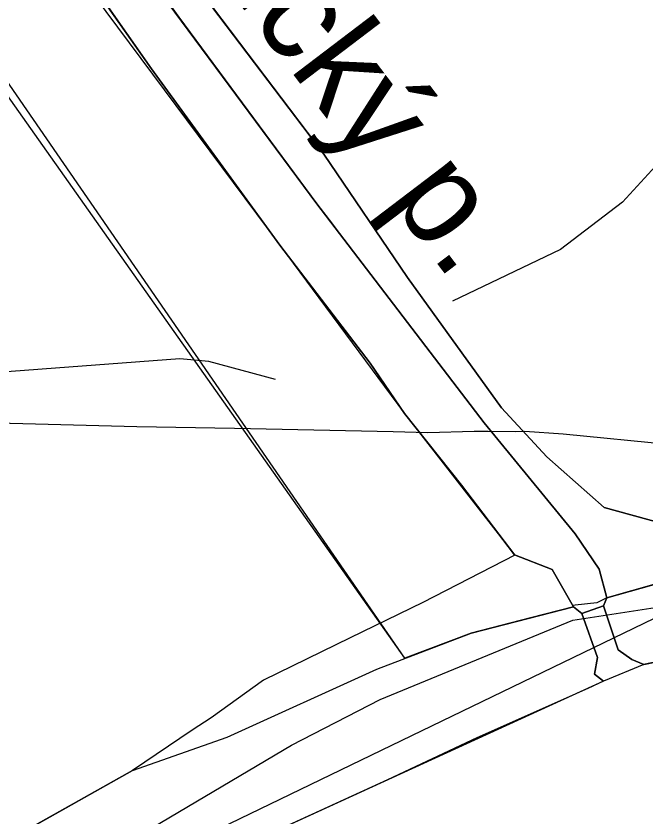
# Model space of a CAD drawing. Extents: x -662620 to -656370, y -1067090 to -1062990.
# Drawn here: x -657465.8 to -657366.9, y -1064955.3 to -1064829.7 of the extents above; entities that cross this region are included whole.
import ezdxf

# ---------------------------------------------------------------- set-up
doc = ezdxf.new("R2010")
doc.units = 0
for name, color, linetype in [('HRANICE_KATASTRÁLNÍHO_ÚZEMÍ', 7, 'Continuous'), ('LOKÁLNÍ_BIOKORIDOR_-_NAVRŽENÝ', 7, 'Continuous'), ('OBVOD_PÚ', 7, 'Continuous'), ('ORNÁ_PŮDA_-_STÁVAJÍCÍ', 7, 'Continuous'), ('OSTATNÍ_PLOCHA_-_STÁVAJÍCÍ', 7, 'Continuous'), ('POPIS_-_VODNÍ_TOK', 7, 'Continuous'), ('SDELOVACÍ_VEDENÍ_-_PODZEMNÍ', 7, 'Continuous'), ('SILNICE_II__TŘÍDY_A_III__TŘÍDY', 7, 'Continuous'), ('TRVALÝ_TRÁVNÍ_POROST_-_NAVRŽENÝ', 7, 'Continuous'), ('VODNÍ_PLOCHA_-_STÁVAJÍCÍ', 7, 'Continuous'), ('VRSTEVNICE_ZÁKLADNÍ', 7, 'Continuous')]:
    doc.layers.add(name, color=color, linetype=linetype)

msp = doc.modelspace()

# ---------------------------------------------------------------- linework, layer by layer
at = {"layer": 'HRANICE_KATASTRÁLNÍHO_ÚZEMÍ'}
msp.add_lwpolyline([(-657656.92, -1064976.75), (-657589.9, -1064990.39), (-657572.57, -1064994.13), (-657537.45, -1065000), (-657522.96, -1064996.3), (-657520.18, -1064995.23), (-657513.93, -1064992.97), (-657499.28, -1064987.24), (-657492.59, -1064984.03), (-657475.58, -1064975.12), (-657470.56, -1064972.39), (-657464.77, -1064969.19), (-657422.58, -1064944.17), (-657408.63, -1064936.99), (-657378.41, -1064924.55), (-657358, -1064921.37), (-657311.03, -1064916.41), (-657290.29, -1064912.68), (-657280.95, -1064906.79), (-657249.28, -1064895.99), (-657151.46, -1064877.38)], dxfattribs=at)
at = {"layer": 'LOKÁLNÍ_BIOKORIDOR_-_NAVRŽENÝ'}
msp.add_lwpolyline([(-657468.54, -1064791.98), (-657453.54, -1064811.84), (-657441.61, -1064827.99), (-657440.22, -1064829.87), (-657418.6, -1064859.14), (-657416.14, -1064862.36), (-657414.65, -1064864.32), (-657393.83, -1064891.62), (-657392.35, -1064893.56), (-657388.73, -1064897.98), (-657378.07, -1064910.98), (-657374.31, -1064916.54), (-657373.06, -1064921.01), (-657374.64, -1064921.8), (-657378.05, -1064922.17), (-657378.44, -1064922.21), (-657378.32, -1064922.43), (-657385.07, -1064924.17), (-657394.38, -1064926.56), (-657404.75, -1064930.52), (-657479, -1064822.79)], dxfattribs=at)
at = {"layer": 'OBVOD_PÚ'}
for points in [[(-657367.3, -1064931.48), (-657311.16, -1064919.91)], [(-657367.3, -1064931.48), (-657373.59, -1064934.12)], [(-657373.59, -1064934.12), (-657439.94, -1064964.44)]]:
    msp.add_lwpolyline(points, dxfattribs=at)
at = {"layer": 'ORNÁ_PŮDA_-_STÁVAJÍCÍ'}
for p, q in [((-657417.49, -1064851.39), (-657447.01, -1064812.34)), ((-657452.97, -1064825.9), (-657444.5, -1064837.99)), ((-657444.5, -1064837.99), (-657424.36, -1064865.65)), ((-657404.38, -1064870.74), (-657417.49, -1064851.39)), ((-657424.36, -1064865.65), (-657410.2, -1064884.19)), ((-657389.61, -1064891.2), (-657404.38, -1064870.74)), ((-657410.2, -1064884.19), (-657404.81, -1064892.08)), ((-657382.48, -1064898.89), (-657389.61, -1064891.2)), ((-657404.81, -1064892.08), (-657395.89, -1064903.36)), ((-657373.52, -1064906.85), (-657382.48, -1064898.89)), ((-657395.89, -1064903.36), (-657387.54, -1064914.3)), ((-657364.56, -1064909.28), (-657373.52, -1064906.85)), ((-657387.54, -1064914.3), (-657401.97, -1064921.75)), ((-657401.97, -1064921.75), (-657413.33, -1064927.31)), ((-657413.33, -1064927.31), (-657426.97, -1064933.93)), ((-657426.97, -1064933.93), (-657435.17, -1064939.87)), ((-657435.17, -1064939.87), (-657438.15, -1064941.78)), ((-657438.15, -1064941.78), (-657447.51, -1064948.14)), ((-657447.51, -1064948.14), (-657465.77, -1064958.4))]:
    msp.add_line(p, q, dxfattribs=at)
for points in [[(-657335.06, -1064740.26), (-657335.59, -1064754.8), (-657336.8, -1064771.08), (-657338.07, -1064789.26), (-657338.83, -1064800.36), (-657340.9, -1064823.89), (-657341.33, -1064837.25), (-657341.48, -1064851.03), (-657341.92, -1064866.49), (-657343.38, -1064885.07), (-657343.46, -1064896.59), (-657343.56, -1064903.65), (-657343.63, -1064908.31), (-657352.41, -1064909.19), (-657364.56, -1064909.28), (-657373.52, -1064906.85), (-657382.48, -1064898.89), (-657389.61, -1064891.2), (-657404.38, -1064870.74), (-657417.49, -1064851.39), (-657447.01, -1064812.34), (-657465.78, -1064789.61)], [(-657473.5, -1064800.09), (-657460.41, -1064817.59), (-657452.97, -1064825.9), (-657444.5, -1064837.99), (-657424.36, -1064865.65), (-657410.2, -1064884.19), (-657404.81, -1064892.08), (-657395.89, -1064903.36), (-657387.54, -1064914.3), (-657401.97, -1064921.75), (-657413.33, -1064927.31), (-657426.97, -1064933.93), (-657435.17, -1064939.87), (-657438.15, -1064941.78), (-657447.51, -1064948.14), (-657465.77, -1064958.4)]]:
    msp.add_lwpolyline(points, dxfattribs=at)
at = {"layer": 'OSTATNÍ_PLOCHA_-_STÁVAJÍCÍ'}
for p, q in [((-657418.6, -1064859.14), (-657453.54, -1064811.84)), ((-657418.6, -1064859.14), (-657453.54, -1064811.84)), ((-657447.01, -1064812.34), (-657417.49, -1064851.39)), ((-657447.01, -1064812.34), (-657417.49, -1064851.39)), ((-657417.49, -1064851.39), (-657404.38, -1064870.74)), ((-657417.49, -1064851.39), (-657404.38, -1064870.74)), ((-657392.35, -1064893.56), (-657418.6, -1064859.14)), ((-657392.35, -1064893.56), (-657418.6, -1064859.14)), ((-657404.38, -1064870.74), (-657389.61, -1064891.2)), ((-657404.38, -1064870.74), (-657389.61, -1064891.2)), ((-657389.61, -1064891.2), (-657382.48, -1064898.89)), ((-657389.61, -1064891.2), (-657382.48, -1064898.89)), ((-657378.07, -1064910.98), (-657392.35, -1064893.56)), ((-657378.07, -1064910.98), (-657392.35, -1064893.56)), ((-657382.48, -1064898.89), (-657373.52, -1064906.85)), ((-657382.48, -1064898.89), (-657373.52, -1064906.85)), ((-657373.52, -1064906.85), (-657364.56, -1064909.28)), ((-657373.52, -1064906.85), (-657364.56, -1064909.28)), ((-657374.31, -1064916.54), (-657378.07, -1064910.98)), ((-657374.31, -1064916.54), (-657378.07, -1064910.98)), ((-657349.13, -1064914.21), (-657373.06, -1064921.01)), ((-657373.06, -1064921.01), (-657349.13, -1064914.21)), ((-657349.13, -1064914.21), (-657373.06, -1064921.01)), ((-657373.06, -1064921.01), (-657349.13, -1064914.21)), ((-657373.06, -1064921.01), (-657374.31, -1064916.54)), ((-657373.06, -1064921.01), (-657374.31, -1064916.54)), ((-657373.63, -1064922.27), (-657373.06, -1064921.01)), ((-657373.63, -1064922.27), (-657373.06, -1064921.01)), ((-657394.38, -1064926.56), (-657378.32, -1064922.43)), ((-657394.38, -1064926.56), (-657378.32, -1064922.43)), ((-657378.32, -1064922.43), (-657377, -1064923.5)), ((-657378.32, -1064922.43), (-657377, -1064923.5)), ((-657371.29, -1064929.19), (-657373.63, -1064922.27)), ((-657371.29, -1064929.19), (-657373.63, -1064922.27)), ((-657377, -1064923.5), (-657374.55, -1064930.41)), ((-657377, -1064923.5), (-657374.55, -1064930.41)), ((-657409.19, -1064932.22), (-657394.38, -1064926.56)), ((-657409.19, -1064932.22), (-657394.38, -1064926.56)), ((-657369.17, -1064930.7), (-657371.29, -1064929.19)), ((-657369.17, -1064930.7), (-657371.29, -1064929.19)), ((-657374.55, -1064930.41), (-657375.03, -1064932.99)), ((-657374.55, -1064930.41), (-657375.03, -1064932.99)), ((-657367.3, -1064931.48), (-657369.17, -1064930.7)), ((-657367.3, -1064931.48), (-657369.17, -1064930.7)), ((-657366.58, -1064931.33), (-657367.3, -1064931.48)), ((-657366.58, -1064931.33), (-657367.3, -1064931.48)), ((-657432.67, -1064942.9), (-657409.19, -1064932.22)), ((-657432.67, -1064942.9), (-657409.19, -1064932.22)), ((-657375.03, -1064932.99), (-657373.62, -1064934.13)), ((-657375.03, -1064932.99), (-657373.62, -1064934.13)), ((-657373.62, -1064934.13), (-657376.06, -1064935.25)), ((-657373.62, -1064934.13), (-657376.06, -1064935.25)), ((-657376.06, -1064935.25), (-657393.46, -1064943.02)), ((-657376.06, -1064935.25), (-657393.46, -1064943.02)), ((-657447.52, -1064948.14), (-657432.67, -1064942.9)), ((-657447.52, -1064948.14), (-657432.67, -1064942.9)), ((-657393.46, -1064943.02), (-657407.47, -1064949.6)), ((-657393.46, -1064943.02), (-657407.47, -1064949.6)), ((-657465.77, -1064958.4), (-657447.52, -1064948.14)), ((-657465.77, -1064958.4), (-657447.52, -1064948.14)), ((-657407.47, -1064949.6), (-657439.94, -1064964.44)), ((-657407.47, -1064949.6), (-657439.94, -1064964.44))]:
    msp.add_line(p, q, dxfattribs=at)
for points in [[(-657465.78, -1064789.61), (-657447.01, -1064812.34), (-657417.49, -1064851.39), (-657404.38, -1064870.74), (-657389.61, -1064891.2), (-657382.48, -1064898.89), (-657373.52, -1064906.85), (-657364.56, -1064909.28), (-657352.41, -1064909.19), (-657343.63, -1064908.31), (-657343.69, -1064912.26), (-657349.13, -1064914.21), (-657373.06, -1064921.01), (-657374.31, -1064916.54), (-657378.07, -1064910.98), (-657392.35, -1064893.56), (-657418.6, -1064859.14), (-657453.54, -1064811.84), (-657474.13, -1064784.58)], [(-657465.78, -1064789.61), (-657447.01, -1064812.34), (-657417.49, -1064851.39), (-657404.38, -1064870.74), (-657389.61, -1064891.2), (-657382.48, -1064898.89), (-657373.52, -1064906.85), (-657364.56, -1064909.28), (-657352.41, -1064909.19), (-657343.63, -1064908.31), (-657343.69, -1064912.26), (-657349.13, -1064914.21), (-657373.06, -1064921.01), (-657374.31, -1064916.54), (-657378.07, -1064910.98), (-657392.35, -1064893.56), (-657418.6, -1064859.14), (-657453.54, -1064811.84), (-657474.13, -1064784.58)], [(-657118.74, -1064883.99), (-657256.42, -1064909.57), (-657311.16, -1064919.91), (-657366.58, -1064931.33), (-657367.3, -1064931.48), (-657369.17, -1064930.7), (-657371.29, -1064929.19), (-657373.63, -1064922.27), (-657373.06, -1064921.01), (-657349.13, -1064914.21), (-657340.73, -1064911.19), (-657331.85, -1064910.55), (-657315.05, -1064907.89), (-657308.58, -1064906.56), (-657292.4, -1064903.89), (-657258.91, -1064897.87), (-657249.28, -1064895.99), (-657233.61, -1064892.76), (-657206.08, -1064887.6), (-657164.91, -1064880.12)], [(-657118.74, -1064883.99), (-657256.42, -1064909.57), (-657311.16, -1064919.91), (-657366.58, -1064931.33), (-657367.3, -1064931.48), (-657369.17, -1064930.7), (-657371.29, -1064929.19), (-657373.63, -1064922.27), (-657373.06, -1064921.01), (-657349.13, -1064914.21), (-657340.73, -1064911.19), (-657331.85, -1064910.55), (-657315.05, -1064907.89), (-657308.58, -1064906.56), (-657292.4, -1064903.89), (-657258.91, -1064897.87), (-657249.28, -1064895.99), (-657233.61, -1064892.76), (-657206.08, -1064887.6), (-657164.91, -1064880.12)]]:
    msp.add_lwpolyline(points, dxfattribs=at)
msp.add_lwpolyline([(-657407.47, -1064949.6), (-657439.94, -1064964.44), (-657440, -1064964.48), (-657478.21, -1064979.23), (-657487.47, -1064970.05), (-657465.77, -1064958.4), (-657447.52, -1064948.14), (-657432.67, -1064942.9), (-657409.19, -1064932.22), (-657394.38, -1064926.56), (-657378.32, -1064922.43), (-657377, -1064923.5), (-657374.55, -1064930.41), (-657375.03, -1064932.99), (-657373.62, -1064934.13), (-657376.06, -1064935.25), (-657393.46, -1064943.02)], close=True, dxfattribs=at)
msp.add_lwpolyline([(-657407.47, -1064949.6), (-657439.94, -1064964.44), (-657440, -1064964.48), (-657478.21, -1064979.23), (-657487.47, -1064970.05), (-657465.77, -1064958.4), (-657447.52, -1064948.14), (-657432.67, -1064942.9), (-657409.19, -1064932.22), (-657394.38, -1064926.56), (-657378.32, -1064922.43), (-657377, -1064923.5), (-657374.55, -1064930.41), (-657375.03, -1064932.99), (-657373.62, -1064934.13), (-657376.06, -1064935.25), (-657393.46, -1064943.02)], close=True, dxfattribs=at)
at = {"layer": 'SDELOVACÍ_VEDENÍ_-_PODZEMNÍ'}
for points in [[(-657536.1, -1064893.27), (-657533.66, -1064892.1), (-657532.15, -1064892.15), (-657507.3, -1064892.61), (-657490.23, -1064893.08), (-657468.73, -1064893.53), (-657446.84, -1064894.1), (-657431.49, -1064894.38), (-657406.63, -1064894.91), (-657401.19, -1064895.05), (-657393.88, -1064894.83), (-657391.71, -1064894.88), (-657387.39, -1064894.9)], [(-657536.1, -1064893.27), (-657533.66, -1064892.1), (-657532.15, -1064892.15), (-657507.3, -1064892.61), (-657490.23, -1064893.08), (-657468.73, -1064893.53), (-657446.84, -1064894.1), (-657431.49, -1064894.38), (-657406.63, -1064894.91), (-657401.19, -1064895.05), (-657393.88, -1064894.83), (-657391.71, -1064894.88), (-657387.39, -1064894.9)], [(-657536.1, -1064893.27), (-657533.66, -1064892.1), (-657532.15, -1064892.15), (-657507.3, -1064892.61), (-657490.23, -1064893.08), (-657468.73, -1064893.53), (-657446.84, -1064894.1), (-657431.49, -1064894.38), (-657406.63, -1064894.91), (-657401.19, -1064895.05), (-657393.88, -1064894.83), (-657391.71, -1064894.88), (-657387.39, -1064894.9)], [(-657536.1, -1064893.27), (-657533.66, -1064892.1), (-657532.15, -1064892.15), (-657507.3, -1064892.61), (-657490.23, -1064893.08), (-657468.73, -1064893.53), (-657446.84, -1064894.1), (-657431.49, -1064894.38), (-657406.63, -1064894.91), (-657401.19, -1064895.05), (-657393.88, -1064894.83), (-657391.71, -1064894.88), (-657387.39, -1064894.9)], [(-657536.1, -1064893.27), (-657533.66, -1064892.1), (-657532.15, -1064892.15), (-657507.3, -1064892.61), (-657490.23, -1064893.08), (-657468.73, -1064893.53), (-657446.84, -1064894.1), (-657431.49, -1064894.38), (-657406.63, -1064894.91), (-657401.19, -1064895.05), (-657393.88, -1064894.83), (-657391.71, -1064894.88), (-657387.39, -1064894.9)], [(-657536.1, -1064893.27), (-657533.66, -1064892.1), (-657532.15, -1064892.15), (-657507.3, -1064892.61), (-657490.23, -1064893.08), (-657468.73, -1064893.53), (-657446.84, -1064894.1), (-657431.49, -1064894.38), (-657406.63, -1064894.91), (-657401.19, -1064895.05), (-657393.88, -1064894.83), (-657391.71, -1064894.88), (-657387.39, -1064894.9)], [(-657536.1, -1064893.27), (-657533.66, -1064892.1), (-657532.15, -1064892.15), (-657507.3, -1064892.61), (-657490.23, -1064893.08), (-657468.73, -1064893.53), (-657446.84, -1064894.1), (-657431.49, -1064894.38), (-657406.63, -1064894.91), (-657401.19, -1064895.05), (-657393.88, -1064894.83), (-657391.71, -1064894.88), (-657387.39, -1064894.9)], [(-657536.1, -1064893.27), (-657533.66, -1064892.1), (-657532.15, -1064892.15), (-657507.3, -1064892.61), (-657490.23, -1064893.08), (-657468.73, -1064893.53), (-657446.84, -1064894.1), (-657431.49, -1064894.38), (-657406.63, -1064894.91), (-657401.19, -1064895.05), (-657393.88, -1064894.83), (-657391.71, -1064894.88), (-657387.39, -1064894.9)], [(-657401.19, -1064895.05), (-657393.88, -1064894.83)], [(-657401.19, -1064895.05), (-657393.88, -1064894.83)], [(-657401.19, -1064895.05), (-657393.88, -1064894.83)], [(-657401.19, -1064895.05), (-657393.88, -1064894.83)], [(-657387.39, -1064894.9), (-657385.95, -1064894.85), (-657379.93, -1064895.3), (-657362.93, -1064896.96), (-657348.16, -1064898.54)], [(-657387.39, -1064894.9), (-657385.95, -1064894.85), (-657379.93, -1064895.3), (-657362.93, -1064896.96), (-657348.16, -1064898.54)], [(-657387.39, -1064894.9), (-657385.95, -1064894.85), (-657379.93, -1064895.3), (-657362.93, -1064896.96), (-657348.16, -1064898.54)], [(-657387.39, -1064894.9), (-657385.95, -1064894.85), (-657379.93, -1064895.3), (-657362.93, -1064896.96), (-657348.16, -1064898.54)], [(-657387.39, -1064894.9), (-657385.95, -1064894.85), (-657379.93, -1064895.3), (-657362.93, -1064896.96), (-657348.16, -1064898.54)], [(-657387.39, -1064894.9), (-657385.95, -1064894.85), (-657379.93, -1064895.3), (-657362.93, -1064896.96), (-657348.16, -1064898.54)], [(-657387.39, -1064894.9), (-657385.95, -1064894.85), (-657379.93, -1064895.3), (-657362.93, -1064896.96), (-657348.16, -1064898.54)], [(-657387.39, -1064894.9), (-657385.95, -1064894.85), (-657379.93, -1064895.3), (-657362.93, -1064896.96), (-657348.16, -1064898.54)]]:
    msp.add_lwpolyline(points, dxfattribs=at)
at = {"layer": 'SILNICE_II__TŘÍDY_A_III__TŘÍDY'}
msp.add_lwpolyline([(-656503.21, -1065204.94), (-656518.95, -1065181.8), (-656633.74, -1065079.97), (-656784.63, -1064984.62), (-656982.74, -1064868.9), (-657019.77, -1064858.72), (-657063.28, -1064864.27), (-657281.76, -1064905.93), (-657326.19, -1064914.26), (-657364.15, -1064923.52), (-657517.89, -1064997.91), (-657772.52, -1064953.08)], dxfattribs=at)
at = {"layer": 'TRVALÝ_TRÁVNÍ_POROST_-_NAVRŽENÝ'}
msp.add_lwpolyline([(-657490.03, -1064777.45), (-657424.36, -1064865.65), (-657404.81, -1064892.08), (-657387.55, -1064914.29), (-657381.67, -1064916.56), (-657378.32, -1064922.43), (-657385.07, -1064924.17), (-657394.38, -1064926.56), (-657404.75, -1064930.52), (-657504.71, -1064788.87)], dxfattribs=at)
at = {"layer": 'VODNÍ_PLOCHA_-_STÁVAJÍCÍ'}
for p, q in [((-657453.54, -1064811.84), (-657418.6, -1064859.14)), ((-657444.51, -1064837.98), (-657452.97, -1064825.9)), ((-657424.37, -1064865.65), (-657444.51, -1064837.98)), ((-657418.6, -1064859.14), (-657392.35, -1064893.56)), ((-657410.21, -1064884.19), (-657424.37, -1064865.65)), ((-657404.82, -1064892.07), (-657410.21, -1064884.19)), ((-657395.9, -1064903.35), (-657404.82, -1064892.07)), ((-657392.35, -1064893.56), (-657378.07, -1064910.98)), ((-657387.55, -1064914.29), (-657395.9, -1064903.35)), ((-657378.07, -1064910.98), (-657374.31, -1064916.54)), ((-657381.67, -1064916.56), (-657387.55, -1064914.29)), ((-657378.32, -1064922.43), (-657381.67, -1064916.56)), ((-657374.31, -1064916.54), (-657373.06, -1064921.01)), ((-657373.06, -1064921.01), (-657373.63, -1064922.27)), ((-657377, -1064923.5), (-657378.32, -1064922.43)), ((-657373.63, -1064922.27), (-657377, -1064923.5)), ((-657377, -1064923.5), (-657373.63, -1064922.27)), ((-657373.63, -1064922.27), (-657371.29, -1064929.19)), ((-657374.55, -1064930.41), (-657377, -1064923.5)), ((-657371.29, -1064929.19), (-657369.17, -1064930.7)), ((-657375.03, -1064932.99), (-657374.55, -1064930.41)), ((-657369.17, -1064930.7), (-657367.3, -1064931.48)), ((-657367.3, -1064931.48), (-657373.59, -1064934.12)), ((-657367.3, -1064931.48), (-657367.3, -1064931.48)), ((-657373.62, -1064934.13), (-657375.03, -1064932.99)), ((-657373.59, -1064934.12), (-657373.62, -1064934.13))]:
    msp.add_line(p, q, dxfattribs=at)
msp.add_lwpolyline([(-657474.13, -1064784.58), (-657453.54, -1064811.84), (-657418.6, -1064859.14), (-657392.35, -1064893.56), (-657378.07, -1064910.98), (-657374.31, -1064916.54), (-657373.06, -1064921.01), (-657373.63, -1064922.27), (-657377, -1064923.5), (-657378.32, -1064922.43), (-657381.67, -1064916.56), (-657387.55, -1064914.29), (-657395.9, -1064903.35), (-657404.82, -1064892.07), (-657410.21, -1064884.19), (-657424.37, -1064865.65), (-657444.51, -1064837.98), (-657452.97, -1064825.9), (-657460.41, -1064817.59), (-657473.5, -1064800.09)], dxfattribs=at)
msp.add_lwpolyline([(-657367.3, -1064931.48), (-657367.3, -1064931.48), (-657373.59, -1064934.12), (-657373.62, -1064934.13), (-657375.03, -1064932.99), (-657374.55, -1064930.41), (-657377, -1064923.5), (-657373.63, -1064922.27), (-657371.29, -1064929.19), (-657369.17, -1064930.7)], close=True, dxfattribs=at)
at = {"layer": 'VRSTEVNICE_ZÁKLADNÍ'}
for points in [[(-657309.86, -1064505.44), (-657301.57, -1064546.61), (-657296.71, -1064564.62), (-657290.99, -1064596.35), (-657290.99, -1064623.22), (-657293.28, -1064638.37), (-657295.28, -1064645.23), (-657301, -1064656.52), (-657306.29, -1064663.52), (-657324.01, -1064683.25), (-657329.44, -1064690.68), (-657336.88, -1064704.26), (-657339.73, -1064711.55), (-657343.88, -1064727.27), (-657345.88, -1064738.71), (-657347.31, -1064753), (-657348.02, -1064775.87), (-657352.6, -1064817.32), (-657356.31, -1064835.9), (-657361.32, -1064847.19), (-657364.89, -1064852.62), (-657370.61, -1064858.91), (-657380.33, -1064866.35), (-657397.3, -1064874.44)], [(-657309.86, -1064505.44), (-657301.57, -1064546.61), (-657296.71, -1064564.62), (-657290.99, -1064596.35), (-657290.99, -1064623.22), (-657293.28, -1064638.37), (-657295.28, -1064645.23), (-657301, -1064656.52), (-657306.29, -1064663.52), (-657324.01, -1064683.25), (-657329.44, -1064690.68), (-657336.88, -1064704.26), (-657339.73, -1064711.55), (-657343.88, -1064727.27), (-657345.88, -1064738.71), (-657347.31, -1064753), (-657348.02, -1064775.87), (-657352.6, -1064817.32), (-657356.31, -1064835.9), (-657361.32, -1064847.19), (-657364.89, -1064852.62), (-657370.61, -1064858.91), (-657380.33, -1064866.35), (-657397.3, -1064874.44)], [(-657425.09, -1064886.74), (-657435.5, -1064883.93), (-657440.07, -1064883.5), (-657468.66, -1064885.64), (-657485.81, -1064885.5), (-657496.1, -1064884.07), (-657507.54, -1064880.64), (-657514.4, -1064877.35), (-657520.11, -1064873.21), (-657526.83, -1064866.92), (-657532.12, -1064860.77), (-657551.99, -1064834.47)], [(-657425.09, -1064886.74), (-657435.5, -1064883.93), (-657440.07, -1064883.5), (-657468.66, -1064885.64), (-657485.81, -1064885.5), (-657496.1, -1064884.07), (-657507.54, -1064880.64), (-657514.4, -1064877.35), (-657520.11, -1064873.21), (-657526.83, -1064866.92), (-657532.12, -1064860.77), (-657551.99, -1064834.47)]]:
    msp.add_lwpolyline(points, dxfattribs=at)

# ---------------------------------------------------------------- texts
at = {"layer": 'POPIS_-_VODNÍ_TOK'}
msp.add_text('Jeníkovický p.', height=15, rotation=307.2569, dxfattribs=at).set_placement((-657473.68, -1064771.3))

doc.saveas('drawing.dxf')
